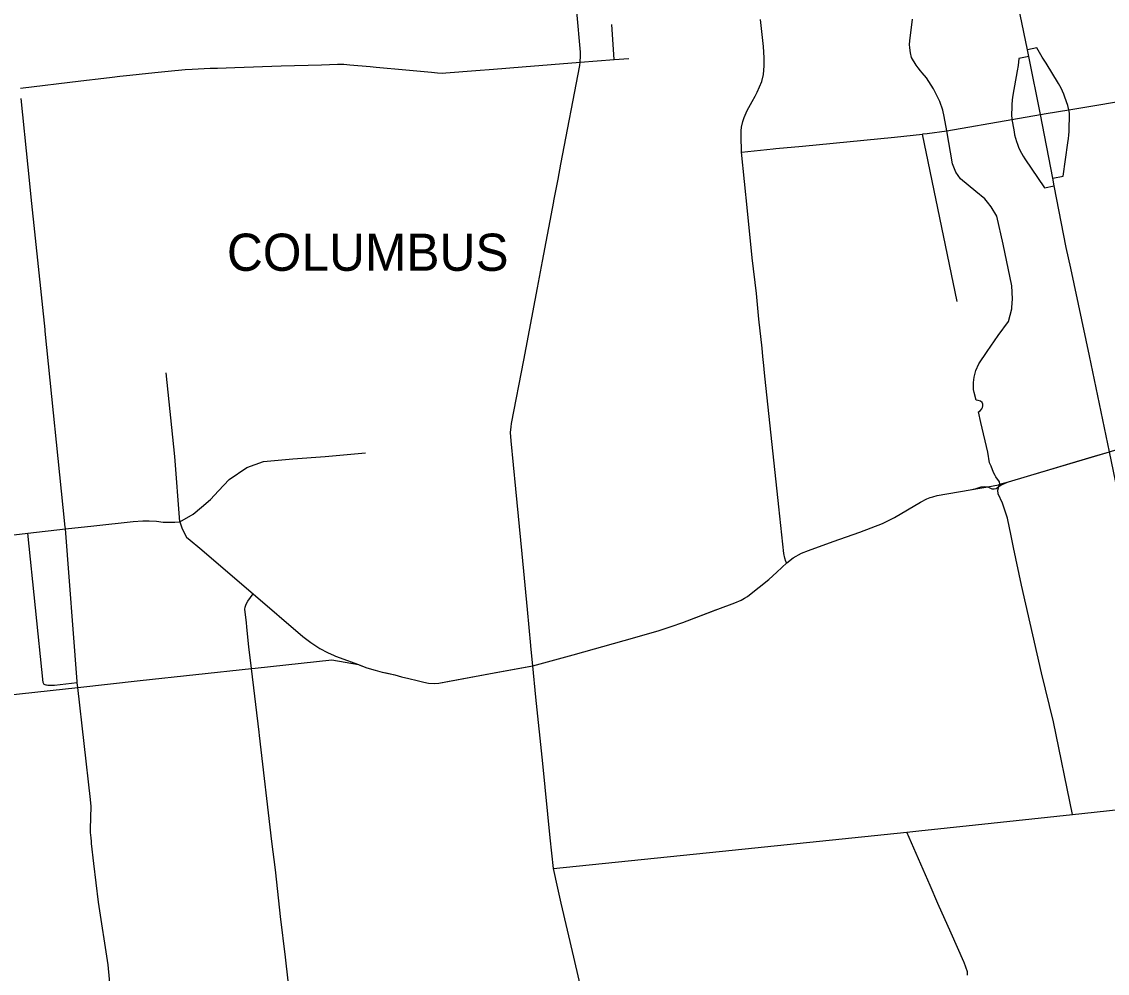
# Model space of a CAD drawing. Extents: x 1755200 to 1902939, y 644115 to 788070.
# Drawn here: x 1776912 to 1791519, y 745103 to 757899 of the extents above; entities that cross this region are included whole.
import ezdxf

# ---------------------------------------------------------------- set-up
doc = ezdxf.new("R2010")
doc.units = 0
for name, color, linetype in [('GM_X_City_Street', 7, 'Continuous'), ('GM_X_Corporation_Text', 7, 'Continuous'), ('GM_X_County_Road', 7, 'Continuous'), ('GM_X_Interchange_Ramps', 7, 'Continuous'), ('GM_X_Interstate_Route', 7, 'Continuous'), ('GM_X_Township', 7, 'Continuous'), ('GM_X_Township_Road', 7, 'Continuous')]:
    doc.layers.add(name, color=color, linetype=linetype)

msp = doc.modelspace()

# ---------------------------------------------------------------- linework, layer by layer
at = {"layer": 'GM_X_City_Street'}
for points in [[(1784074, 755492), (1784128, 755781), (1784167, 755984), (1784420, 757310), (1784425, 757355), (1784429, 757440), (1784431, 757489), (1784381, 758034)], [(1784883, 757389), (1784852, 757862)], [(1786597, 756146), (1786591, 756364), (1786591, 756433), (1786599, 756480), (1786616, 756555), (1786633, 756609), (1786673, 756706), (1786740, 756826), (1786781, 756898), (1786810, 756950), (1786870, 757096), (1786891, 757189), (1786900, 757307), (1786900, 757411), (1786891, 757566), (1786854, 757927)], [(1789005, 757239), (1788973, 757277), (1788947, 757314), (1788885, 757418), (1788870, 757479), (1788863, 757549), (1788859, 757594), (1788863, 757640), (1788899, 757935)], [(1784425, 757355), (1784883, 757389), (1785083, 757404)], [(1779113, 757254), (1779207, 757260), (1779446, 757273), (1779545, 757275), (1779780, 757281), (1780402, 757304), (1780947, 757321), (1781160, 757328), (1781202, 757328), (1781247, 757327), (1781325, 757320), (1781601, 757295), (1781679, 757288), (1782081, 757251), (1782426, 757218), (1782507, 757210), (1782570, 757208), (1782617, 757210), (1783021, 757244), (1783259, 757262), (1783644, 757292), (1784425, 757355)], [(1789359, 756432), (1789323, 756626), (1789306, 756709), (1789265, 756824), (1789182, 756994), (1789085, 757145), (1789028, 757212), (1789005, 757239)], [(1791003, 756715), (1791994, 756879), (1792662, 756993), (1792711, 757002)], [(1777229, 753738), (1777227, 753759), (1777049, 755454), (1776999, 755942), (1776906, 756865)], [(1790697, 756664), (1791003, 756715)], [(1789359, 756432), (1790236, 756585)], [(1790236, 756585), (1790620, 756651), (1790697, 756664)], [(1787022, 756188), (1787058, 756192), (1787419, 756227), (1788657, 756348), (1789032, 756388), (1789041, 756389)], [(1789498, 754136), (1789032, 756388)], [(1789041, 756389), (1789094, 756396)], [(1789094, 756396), (1789359, 756432)], [(1789907, 755471), (1789870, 755516), (1789749, 755617), (1789546, 755786), (1789479, 755874), (1789438, 755989), (1789359, 756432)], [(1786597, 756146), (1787022, 756188)], [(1786678, 755355), (1786597, 756146)], [(1783762, 749500), (1783761, 749510), (1783717, 749993), (1783644, 750742), (1783561, 751619), (1783496, 752262), (1783491, 752376), (1783496, 752450), (1783504, 752498), (1783666, 753347), (1783850, 754318), (1783919, 754680), (1784072, 755481), (1784074, 755492)], [(1790236, 754054), (1790242, 754171), (1790235, 754347), (1790120, 754908), (1790033, 755286), (1789958, 755408), (1789907, 755471)], [(1786913, 753133), (1786903, 753225), (1786897, 753277), (1786885, 753396), (1786873, 753510), (1786829, 753900), (1786798, 754245), (1786742, 754722), (1786678, 755355)], [(1790061, 751648), (1790072, 751678), (1790071, 751710), (1790061, 751727), (1790043, 751746), (1790021, 751778), (1790009, 751796), (1789987, 751835), (1789955, 751922), (1789935, 751969), (1789911, 752110), (1789816, 752509), (1789785, 752654), (1789808, 752667), (1789830, 752692), (1789840, 752713), (1789845, 752732), (1789845, 752756), (1789835, 752777), (1789811, 752795), (1789782, 752806), (1789753, 752809), (1789726, 752911), (1789718, 752955), (1789717, 753046), (1789729, 753117), (1789750, 753210), (1789789, 753300), (1789904, 753462), (1790053, 753678), (1790188, 753867), (1790235, 754036), (1790236, 754054)], [(1777494, 751131), (1777492, 751145), (1777229, 753738)], [(1779038, 751174), (1778972, 752054), (1778854, 753177)], [(1787208, 750621), (1787194, 750642), (1787178, 750687), (1787167, 750746), (1787099, 751377), (1786983, 752466), (1786913, 753133)], [(1779038, 751174), (1779218, 751278), (1779333, 751371), (1779450, 751475), (1779560, 751591), (1779705, 751741), (1779942, 751906), (1780164, 751983), (1780561, 752019), (1780995, 752050), (1781537, 752102)], [(1786252, 749989), (1786278, 749998), (1786509, 750083), (1786594, 750121), (1786638, 750146), (1786679, 750171), (1786705, 750190), (1786967, 750399), (1787071, 750497), (1787208, 750621), (1787293, 750689), (1787406, 750754), (1787499, 750790), (1787831, 750907), (1788188, 751036), (1788494, 751152), (1788566, 751186), (1788655, 751234), (1789007, 751439), (1789091, 751482), (1789136, 751499), (1789172, 751511), (1789232, 751526), (1789676, 751602), (1789754, 751621), (1789824, 751643), (1789870, 751647), (1789893, 751646), (1789910, 751643), (1789940, 751630), (1789967, 751617), (1789997, 751616), (1790023, 751622), (1790043, 751635), (1790061, 751648), (1790085, 751665), (1790144, 751693), (1790192, 751712), (1790447, 751788), (1791359, 752059)], [(1790258, 750829), (1790225, 750984), (1790176, 751223), (1790107, 751425), (1790052, 751548), (1790046, 751598), (1790061, 751648)], [(1777880, 751121), (1778410, 751180), (1778542, 751187), (1778625, 751187), (1778726, 751184), (1778813, 751170), (1778892, 751170), (1778972, 751167), (1779038, 751174), (1779069, 751080), (1779128, 750968), (1779180, 750929), (1779309, 750819), (1779309, 750819), (1780025, 750206)], [(1791053, 747236), (1790795, 748482), (1790636, 749145), (1790366, 750322), (1790258, 750829)], [(1779935, 749817), (1779915, 749999), (1779919, 750028), (1779926, 750052), (1779935, 750077), (1779953, 750108), (1780025, 750206)], [(1780025, 750206), (1780696, 749630), (1780803, 749549), (1780925, 749469), (1781028, 749416), (1781115, 749377)], [(1780000, 749243), (1779970, 749490), (1779941, 749760), (1779935, 749817)], [(1781115, 749377), (1781135, 749369), (1781294, 749308), (1781443, 749254), (1781462, 749247)], [(1781462, 749247), (1781556, 749211), (1781667, 749178), (1781762, 749153), (1781816, 749141)], [(1782643, 749027), (1783268, 749142), (1783736, 749229)], [(1783922, 747924), (1783831, 748818)], [(1780386, 745952), (1780326, 746496), (1780278, 746873), (1780110, 748302)], [(1784024, 746925), (1783922, 747924)], [(1788984, 747019), (1789748, 747100), (1791053, 747236), (1791674, 747305), (1791851, 747324), (1792005, 747346), (1792082, 747361)], [(1784125, 746247), (1784066, 746512), (1784024, 746925)], [(1786470, 746760), (1788821, 747002), (1788984, 747019)], [(1789587, 745259), (1789418, 745644), (1789241, 746043), (1789138, 746282), (1788949, 746713), (1788821, 747002)], [(1778583, 741171), (1778314, 742993), (1778256, 743487), (1778154, 744352), (1778076, 745215), (1777945, 746060), (1777881, 746581), (1777851, 746848), (1777849, 746874)], [(1784066, 746512), (1786470, 746760)], [(1784663, 743073), (1784646, 743232), (1784590, 743780), (1784547, 744188), (1784519, 744449), (1784510, 744556), (1784498, 744642), (1784340, 745319), (1784171, 746044), (1784125, 746247)], [(1789640, 745078), (1789637, 745123), (1789617, 745184), (1789592, 745247), (1789587, 745259)]]:
    msp.add_lwpolyline(points, dxfattribs=at)
at = {"layer": 'GM_X_County_Road'}
for points in [[(1776894, 757007), (1777705, 757105), (1778018, 757141), (1778128, 757155), (1778233, 757166), (1778365, 757180), (1778492, 757194), (1778619, 757207), (1778747, 757219), (1778884, 757232), (1779113, 757254)], [(1791359, 752059), (1791548, 752115), (1791761, 752182)], [(1777657, 749027), (1777501, 751079), (1777496, 751112), (1777494, 751131)], [(1777501, 751079), (1777880, 751121)], [(1775150, 750817), (1775158, 750818), (1775331, 750827), (1776081, 750915), (1776992, 751020), (1777501, 751079)], [(1783788, 749238), (1784330, 749384), (1785018, 749578), (1785478, 749709), (1785651, 749768), (1785808, 749822), (1786252, 749989)], [(1783831, 748818), (1783788, 749238), (1783762, 749500)], [(1780110, 748302), (1780105, 748345), (1780004, 749202), (1780000, 749243)], [(1783736, 749229), (1783788, 749238)], [(1781816, 749141), (1781932, 749114), (1782022, 749091), (1782121, 749066), (1782233, 749039), (1782323, 749016), (1782384, 749005), (1782462, 749000), (1782524, 749005), (1782643, 749027)], [(1777838, 747032), (1777838, 747047), (1777844, 747345), (1777839, 747438), (1777665, 748948), (1777658, 749009), (1777657, 749027)], [(1777849, 746874), (1777844, 746922), (1777838, 746997), (1777838, 747032)], [(1780544, 744593), (1780497, 745003), (1780461, 745318), (1780396, 745868), (1780386, 745952)]]:
    msp.add_lwpolyline(points, dxfattribs=at)
at = {"layer": 'GM_X_Interchange_Ramps'}
for points in [[(1790462, 757430), (1790331, 757403), (1790321, 757310), (1790307, 757238), (1790249, 756913), (1790240, 756846), (1790235, 756782), (1790234, 756743), (1790232, 756652), (1790236, 756585)], [(1791003, 756715), (1790990, 756772), (1790948, 756886), (1790933, 756925), (1790917, 756963), (1790898, 757005), (1790864, 757068), (1790698, 757341), (1790645, 757424), (1790571, 757546), (1790444, 757519)], [(1790785, 755796), (1790924, 755823), (1790987, 756272), (1790997, 756330), (1791001, 756375), (1791004, 756424), (1791010, 756668), (1791003, 756715)], [(1790236, 756585), (1790243, 756537), (1790264, 756420), (1790272, 756378), (1790284, 756331), (1790296, 756290), (1790310, 756250), (1790325, 756212), (1790344, 756171), (1790365, 756129), (1790388, 756089), (1790409, 756056), (1790675, 755666), (1790805, 755692)]]:
    msp.add_lwpolyline(points, dxfattribs=at)
at = {"layer": 'GM_X_Interstate_Route'}
for points in [[(1790620, 756651), (1790462, 757430), (1790444, 757519), (1790226, 758585)], [(1791027, 754586), (1790968, 754861), (1790805, 755692), (1790785, 755796), (1790620, 756651)], [(1792028, 749783), (1792026, 749796), (1791906, 750378), (1791548, 752115), (1791280, 753405), (1791027, 754586)]]:
    msp.add_lwpolyline(points, dxfattribs=at)
at = {"layer": 'GM_X_Township'}
msp.add_lwpolyline([(1775388, 748700), (1777665, 748948), (1778506, 749039), (1780004, 749202), (1780051, 749207), (1781085, 749320), (1781443, 749254), (1781556, 749211), (1781667, 749178), (1781762, 749153), (1781932, 749114), (1782022, 749091), (1782121, 749066), (1782233, 749039), (1782323, 749016), (1782384, 749005), (1782462, 749000), (1782524, 749005), (1783268, 749142), (1783788, 749238), (1784330, 749384), (1785018, 749578), (1785478, 749709), (1785651, 749768), (1785808, 749822), (1786278, 749998), (1786509, 750083), (1786594, 750121), (1786638, 750146), (1786679, 750171), (1786705, 750190), (1786967, 750399), (1787071, 750497), (1787208, 750621), (1787293, 750689), (1787406, 750754), (1787499, 750790), (1787831, 750907), (1788188, 751036), (1788494, 751152), (1788566, 751186), (1788655, 751234), (1789007, 751439), (1789091, 751482), (1789136, 751499), (1789172, 751511), (1789232, 751526), (1789676, 751602), (1789832, 751629), (1789910, 751643), (1790055, 751672), (1790072, 751678), (1790192, 751712), (1790447, 751788), (1791548, 752115)], dxfattribs=at)
at = {"layer": 'GM_X_Township_Road'}
for points in [[(1777244, 748978), (1777239, 748978), (1777216, 748985), (1777199, 749015), (1776992, 751020)], [(1777658, 749009), (1777355, 748974), (1777264, 748974), (1777244, 748978)]]:
    msp.add_lwpolyline(points, dxfattribs=at)

# ---------------------------------------------------------------- texts
at = {"layer": 'GM_X_Corporation_Text'}
msp.add_text('COLUMBUS', height=500, rotation=0, dxfattribs=at).set_placement((1779673, 754549))

doc.saveas('drawing.dxf')
